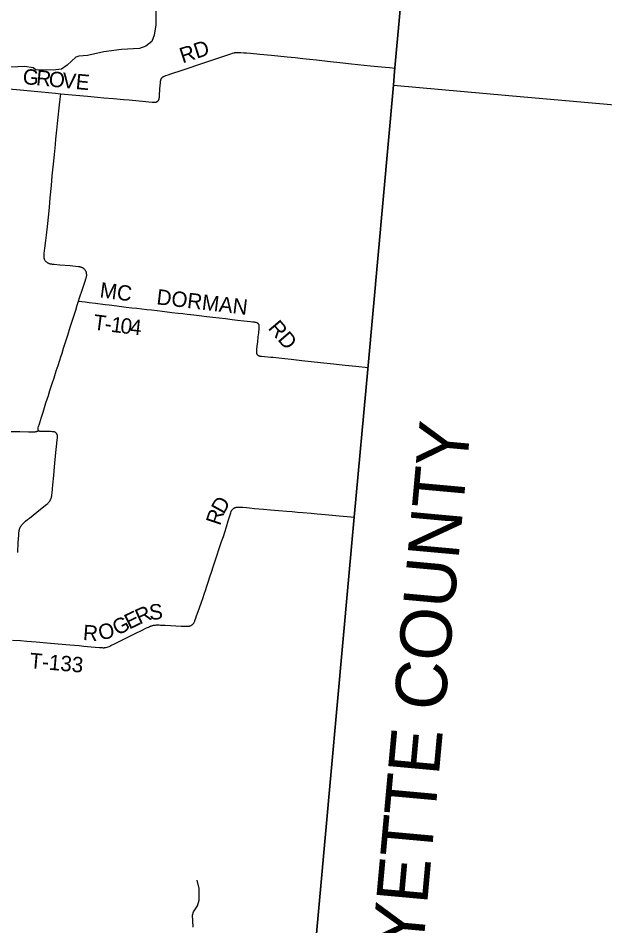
# Model space of a CAD drawing. Extents: x 1410790 to 1770854, y 448063 to 770588.
# Drawn here: x 1636697 to 1648152, y 610959 to 628685 of the extents above; entities that cross this region are included whole.
import ezdxf

# ---------------------------------------------------------------- set-up
doc = ezdxf.new("R2010")
doc.units = 0
for name, color, linetype in [('GM_X_Adjacent_County', 7, 'Continuous'), ('GM_X_Adjacent_County_Text', 7, 'Continuous'), ('GM_X_County', 7, 'Continuous'), ('GM_X_County_Road', 7, 'Continuous'), ('GM_X_County_Road_Text', 7, 'Continuous'), ('GM_X_Minor_River', 7, 'Continuous'), ('GM_X_Township', 7, 'Continuous'), ('GM_X_Township_Road', 7, 'Continuous'), ('GM_X_Township_Road_Text', 7, 'Continuous')]:
    doc.layers.add(name, color=color, linetype=linetype)

msp = doc.modelspace()

# ---------------------------------------------------------------- linework, layer by layer
at = {"layer": 'GM_X_Adjacent_County'}
for points in [[(1652288, 647008), (1645905, 647740), (1645710, 645966), (1645124, 639449), (1644788, 635767), (1644047, 627642), (1644023, 627376), (1646278, 627176), (1649675, 626876)], [(1651277, 565574), (1641608, 566488), (1639127, 566722), (1638543, 566777), (1638842, 570076), (1639097, 572897), (1639456, 576867), (1639791, 580666), (1640135, 584378), (1640197, 585063), (1640696, 590579), (1640772, 591419), (1641010, 594042), (1641435, 598750), (1641726, 601963), (1641954, 604485), (1642314, 608472), (1642473, 610227), (1643260, 618938), (1643522, 621830), (1644023, 627376), (1646278, 627176), (1649675, 626876)]]:
    msp.add_lwpolyline(points, dxfattribs=at)
at = {"layer": 'GM_X_County'}
msp.add_lwpolyline([(1640696, 590579), (1640772, 591419), (1641010, 594042), (1641435, 598750), (1641726, 601963), (1641954, 604485), (1642314, 608472), (1642473, 610227), (1643260, 618938), (1643522, 621830), (1644023, 627376), (1644047, 627642), (1644788, 635767)], dxfattribs=at)
at = {"layer": 'GM_X_County_Road'}
for points in [[(1637527, 627210), (1637822, 627183), (1638050, 627162), (1638246, 627144), (1638370, 627132), (1638556, 627114), (1638756, 627097), (1638864, 627088), (1639125, 627064), (1639315, 627045), (1639334, 627044), (1639348, 627043), (1639356, 627043), (1639365, 627043), (1639374, 627044), (1639383, 627045), (1639390, 627047), (1639398, 627049), (1639405, 627052), (1639410, 627055), (1639416, 627059), (1639422, 627063), (1639427, 627068), (1639432, 627073), (1639436, 627079), (1639439, 627084), (1639442, 627089), (1639445, 627095), (1639447, 627101), (1639449, 627108), (1639451, 627116), (1639452, 627125), (1639455, 627145), (1639457, 627172), (1639466, 627296), (1639471, 627368), (1639474, 627414), (1639477, 627446), (1639478, 627454), (1639479, 627462), (1639480, 627469), (1639483, 627480), (1639485, 627487), (1639488, 627494), (1639491, 627501), (1639494, 627506), (1639498, 627512), (1639502, 627517), (1639506, 627522), (1639511, 627527), (1639518, 627533), (1639523, 627537), (1639528, 627540), (1639534, 627544), (1639541, 627547), (1639547, 627550), (1639557, 627554), (1639580, 627563), (1639629, 627580), (1639680, 627596), (1639738, 627615), (1639841, 627650), (1640018, 627710), (1640223, 627778), (1640595, 627901), (1640852, 627991), (1640885, 628002), (1640905, 628007), (1640918, 628010), (1640927, 628012), (1640938, 628013), (1640949, 628015), (1640959, 628016), (1640970, 628017), (1640979, 628017), (1640996, 628017), (1641008, 628017), (1641025, 628017), (1641044, 628015), (1641100, 628010), (1641152, 628005), (1641234, 627998), (1641417, 627980), (1641642, 627960), (1641952, 627929), (1642103, 627914), (1642256, 627898), (1642383, 627885), (1642522, 627870), (1642739, 627846), (1643036, 627815), (1643206, 627796), (1643579, 627757), (1643789, 627735), (1643946, 627720), (1644061, 627710)], [(1635590, 627369), (1635595, 627370), (1635603, 627372), (1635610, 627374), (1635617, 627376), (1635624, 627377), (1635631, 627377), (1635640, 627378), (1635650, 627378), (1635661, 627378), (1635677, 627377), (1635700, 627376), (1635742, 627372), (1635944, 627353), (1636042, 627344), (1636127, 627336), (1636323, 627321), (1636509, 627304), (1636663, 627290), (1636806, 627276), (1637012, 627257), (1637156, 627244), (1637425, 627219), (1637527, 627210)], [(1636465, 620615), (1636727, 620612), (1636898, 620609), (1636990, 620608), (1637022, 620609), (1637032, 620609), (1637042, 620610), (1637049, 620611), (1637055, 620613), (1637061, 620615), (1637068, 620617), (1637074, 620620), (1637081, 620622), (1637088, 620626), (1637096, 620630)]]:
    msp.add_lwpolyline(points, dxfattribs=at)
at = {"layer": 'GM_X_Minor_River'}
for points in [[(1639382, 629026), (1639388, 628553), (1639352, 628351), (1639304, 628231), (1639188, 628135), (1639063, 628091), (1638715, 628074), (1638372, 628030), (1638051, 627958), (1637882, 627941), (1637826, 627922), (1637655, 627764), (1637542, 627688), (1637381, 627667), (1637041, 627677), (1636990, 627716), (1636826, 627741), (1636410, 627721), (1636344, 627730), (1636179, 627810), (1636069, 627820), (1635965, 627809), (1635934, 627805)], [(1640113, 610930), (1640105, 611054), (1640101, 611170), (1640118, 611234), (1640198, 611349), (1640232, 611457), (1640232, 611688), (1640195, 611851)]]:
    msp.add_lwpolyline(points, dxfattribs=at)
at = {"layer": 'GM_X_Township'}
msp.add_lwpolyline([(1644788, 635767), (1644047, 627642), (1644023, 627376), (1643522, 621830), (1643260, 618938), (1642473, 610227), (1635554, 610848), (1630619, 611292), (1622666, 612006)], dxfattribs=at)
at = {"layer": 'GM_X_Township_Road'}
for points in [[(1637876, 623158), (1637896, 623220), (1637952, 623392), (1637973, 623454), (1638006, 623550), (1638021, 623594), (1638025, 623608), (1638028, 623619), (1638031, 623632), (1638032, 623640), (1638033, 623648), (1638035, 623661), (1638035, 623669), (1638035, 623678), (1638034, 623687), (1638033, 623695), (1638032, 623702), (1638031, 623710), (1638029, 623719), (1638026, 623726), (1638022, 623737), (1638019, 623744), (1638015, 623752), (1638011, 623759), (1638007, 623764), (1637999, 623774), (1637992, 623781), (1637987, 623786), (1637982, 623790), (1637977, 623794), (1637971, 623798), (1637966, 623802), (1637957, 623806), (1637950, 623810), (1637942, 623814), (1637935, 623817), (1637928, 623819), (1637919, 623822), (1637910, 623825), (1637902, 623827), (1637890, 623829), (1637874, 623831), (1637815, 623837), (1637710, 623846), (1637511, 623863), (1637397, 623873), (1637378, 623875), (1637366, 623877), (1637353, 623878), (1637338, 623881), (1637328, 623883), (1637318, 623885), (1637305, 623889), (1637294, 623894), (1637283, 623898), (1637276, 623902), (1637268, 623907), (1637262, 623911), (1637254, 623917), (1637247, 623923), (1637240, 623930), (1637236, 623935), (1637230, 623942), (1637226, 623948), (1637221, 623958), (1637217, 623966), (1637214, 623972), (1637212, 623978), (1637210, 623985), (1637208, 623993), (1637207, 624000), (1637206, 624011), (1637205, 624020), (1637204, 624031), (1637204, 624040), (1637205, 624053), (1637206, 624070), (1637207, 624081), (1637208, 624092), (1637220, 624196), (1637236, 624340), (1637249, 624447), (1637274, 624672), (1637288, 624796), (1637307, 624989), (1637324, 625178), (1637346, 625417), (1637364, 625606), (1637376, 625723), (1637386, 625831), (1637406, 626024), (1637425, 626216), (1637435, 626321), (1637453, 626497), (1637473, 626690), (1637503, 626990), (1637516, 627105), (1637527, 627210)], [(1637096, 620630), (1637093, 620634), (1637090, 620638), (1637089, 620643), (1637088, 620648), (1637087, 620652), (1637087, 620659), (1637087, 620665), (1637087, 620670), (1637088, 620677), (1637089, 620682), (1637096, 620710), (1637111, 620764), (1637152, 620892), (1637183, 620992), (1637240, 621170), (1637287, 621314), (1637318, 621411), (1637356, 621530), (1637398, 621662), (1637442, 621796), (1637476, 621902), (1637510, 622005), (1637532, 622073), (1637554, 622145), (1637583, 622238), (1637647, 622438), (1637666, 622497), (1637714, 622647), (1637790, 622885), (1637820, 622982), (1637852, 623082), (1637876, 623158)], [(1637876, 623158), (1638005, 623143), (1638082, 623133), (1638207, 623118), (1638393, 623095), (1638474, 623085), (1638624, 623066), (1638806, 623043), (1638917, 623030), (1639015, 623020), (1639109, 623009), (1639210, 622997), (1639301, 622986), (1639410, 622974), (1639510, 622962), (1639606, 622950), (1639698, 622939), (1639822, 622926), (1639910, 622916), (1639998, 622906), (1640128, 622890), (1640282, 622872), (1640379, 622861), (1640500, 622846), (1640624, 622831), (1640744, 622817), (1640875, 622801), (1640979, 622788), (1641103, 622773), (1641168, 622766), (1641235, 622758), (1641271, 622755), (1641302, 622753), (1641308, 622752), (1641316, 622751), (1641328, 622749), (1641335, 622748), (1641340, 622746), (1641348, 622744), (1641354, 622742), (1641359, 622739), (1641363, 622737), (1641367, 622734), (1641372, 622731), (1641375, 622728), (1641379, 622724), (1641383, 622719), (1641386, 622716), (1641389, 622711), (1641391, 622707), (1641393, 622702), (1641394, 622697), (1641395, 622692), (1641397, 622686), (1641398, 622679), (1641398, 622673), (1641399, 622666), (1641399, 622659), (1641399, 622651), (1641398, 622643), (1641397, 622626), (1641387, 622538), (1641378, 622463), (1641367, 622359), (1641359, 622284), (1641352, 622217), (1641348, 622186), (1641348, 622173), (1641348, 622166), (1641349, 622153), (1641350, 622148), (1641350, 622143), (1641351, 622139), (1641353, 622135), (1641354, 622130), (1641356, 622126), (1641359, 622122), (1641362, 622117), (1641365, 622113), (1641368, 622110), (1641371, 622107), (1641376, 622103), (1641385, 622097), (1641390, 622095), (1641394, 622093), (1641398, 622092), (1641402, 622090), (1641408, 622089), (1641413, 622087), (1641418, 622086), (1641432, 622084), (1641445, 622083), (1641507, 622078), (1641628, 622067), (1641667, 622064), (1641902, 622038), (1642029, 622024), (1642238, 622001), (1642417, 621981), (1642603, 621961), (1642851, 621936), (1643081, 621911), (1643293, 621888), (1643529, 621862)], [(1636689, 618250), (1636700, 618444), (1636707, 618591), (1636708, 618614), (1636710, 618635), (1636712, 618650), (1636714, 618663), (1636715, 618671), (1636717, 618678), (1636718, 618685), (1636720, 618693), (1636722, 618701), (1636726, 618712), (1636729, 618720), (1636732, 618727), (1636736, 618736), (1636739, 618742), (1636742, 618749), (1636746, 618755), (1636750, 618761), (1636755, 618769), (1636762, 618779), (1636768, 618787), (1636788, 618810), (1636813, 618835), (1636843, 618861), (1636881, 618892), (1636917, 618921), (1637064, 619037), (1637200, 619145), (1637257, 619192), (1637274, 619208), (1637283, 619217), (1637290, 619224), (1637295, 619230), (1637301, 619237), (1637308, 619245), (1637313, 619253), (1637317, 619259), (1637322, 619268), (1637327, 619277), (1637331, 619286), (1637334, 619292), (1637336, 619298), (1637339, 619306), (1637342, 619313), (1637345, 619324), (1637348, 619332), (1637350, 619342), (1637352, 619351), (1637353, 619361), (1637356, 619381), (1637359, 619407), (1637368, 619495), (1637375, 619573), (1637392, 619756), (1637408, 619923), (1637434, 620200), (1637453, 620376), (1637460, 620448), (1637464, 620482), (1637465, 620505), (1637465, 620512), (1637465, 620518), (1637465, 620525), (1637464, 620530), (1637462, 620540), (1637461, 620546), (1637459, 620551), (1637457, 620556), (1637455, 620561), (1637450, 620568), (1637447, 620572), (1637444, 620576), (1637440, 620580), (1637437, 620584), (1637430, 620589), (1637423, 620593), (1637417, 620597), (1637412, 620600), (1637404, 620603), (1637399, 620605), (1637394, 620607), (1637389, 620608), (1637384, 620608), (1637375, 620609), (1637358, 620609), (1637328, 620610), (1637259, 620610), (1637200, 620610), (1637162, 620610), (1637142, 620611), (1637134, 620612), (1637126, 620613), (1637120, 620614), (1637116, 620615), (1637111, 620618), (1637106, 620620), (1637102, 620623), (1637099, 620626), (1637096, 620630)], [(1636588, 616539), (1636741, 616528), (1636865, 616518), (1637046, 616503), (1637258, 616484), (1637479, 616466), (1637704, 616446), (1637886, 616431), (1637980, 616422), (1638121, 616410), (1638199, 616403), (1638282, 616396), (1638318, 616393), (1638338, 616392), (1638354, 616391), (1638369, 616391), (1638376, 616391), (1638382, 616392), (1638388, 616392), (1638393, 616393), (1638400, 616394), (1638412, 616397), (1638436, 616404), (1638453, 616409), (1638471, 616415), (1638488, 616422), (1638507, 616431), (1638577, 616466), (1638642, 616497), (1638789, 616569), (1638997, 616674), (1639103, 616727), (1639206, 616778), (1639239, 616794), (1639261, 616803), (1639278, 616810), (1639286, 616813), (1639296, 616817), (1639307, 616820), (1639320, 616824), (1639329, 616826), (1639339, 616828), (1639349, 616830), (1639358, 616832), (1639367, 616833), (1639379, 616833), (1639396, 616834), (1639421, 616835), (1639449, 616835), (1639478, 616833), (1639510, 616832), (1639568, 616828), (1639670, 616823), (1639778, 616819), (1639877, 616814), (1639971, 616810), (1640004, 616809), (1640011, 616809), (1640018, 616810), (1640026, 616810), (1640036, 616812), (1640042, 616814), (1640049, 616815), (1640058, 616819), (1640067, 616822), (1640074, 616826), (1640080, 616829), (1640087, 616834), (1640095, 616840), (1640100, 616844), (1640106, 616850), (1640113, 616858), (1640120, 616865), (1640124, 616871), (1640129, 616879), (1640134, 616888), (1640138, 616897), (1640144, 616910), (1640149, 616924), (1640165, 616970), (1640180, 617012), (1640210, 617097), (1640235, 617170), (1640275, 617282), (1640306, 617370), (1640330, 617439), (1640360, 617525), (1640377, 617575), (1640415, 617690), (1640442, 617772), (1640479, 617886), (1640506, 617970), (1640543, 618085), (1640589, 618226), (1640610, 618289), (1640670, 618464), (1640704, 618563), (1640732, 618649), (1640763, 618748), (1640798, 618865), (1640824, 618945), (1640836, 618984), (1640849, 619024), (1640857, 619050), (1640859, 619055), (1640861, 619059), (1640865, 619067), (1640868, 619072), (1640871, 619076), (1640875, 619082), (1640878, 619086), (1640882, 619091), (1640886, 619095), (1640890, 619099), (1640895, 619104), (1640900, 619108), (1640906, 619113), (1640914, 619117), (1640920, 619121), (1640927, 619124), (1640933, 619126), (1640939, 619129), (1640945, 619131), (1640952, 619132), (1640959, 619134), (1640967, 619136), (1640974, 619137), (1640981, 619137), (1640988, 619137), (1640998, 619137), (1641009, 619137), (1641035, 619136), (1641068, 619134), (1641085, 619132), (1641155, 619126), (1641212, 619120), (1641310, 619111), (1641398, 619103), (1641486, 619095), (1641623, 619084), (1641780, 619070), (1641943, 619056), (1642048, 619048), (1642149, 619039), (1642256, 619030), (1642417, 619016), (1642534, 619006), (1642622, 618998), (1642833, 618980), (1642964, 618968), (1643118, 618955), (1643264, 618942)]]:
    msp.add_lwpolyline(points, dxfattribs=at)

# ---------------------------------------------------------------- texts
at = {"layer": 'GM_X_Adjacent_County_Text'}
msp.add_text('FAYETTE COUNTY', height=1000, rotation=84.8014, dxfattribs=at).set_placement((1644445, 608774))
at = {"layer": 'GM_X_County_Road_Text'}
for s, rotation, p in [('RD', 18.1285, (1639907, 627801)), ('G', 354.5239, (1636776, 627401)), ('R', 354.5236, (1637039, 627376)), ('O', 354.5203, (1637284, 627352)), ('V', 354.524, (1637547, 627327)), ('E', 354.7342, (1637811, 627302))]:
    msp.add_text(s, height=300, rotation=rotation, dxfattribs=at).set_placement(p)
at = {"layer": 'GM_X_Township_Road_Text'}
for s, rotation, p in [('MC', 352.6086, (1638279, 623233)), ('DORMAN', 353.2801, (1639388, 623098)), ('T', 352.7596, (1638151, 622605)), ('1', 352.8072, (1638496, 622561)), ('0', 352.9646, (1638681, 622538)), ('4', 353.6573, (1638868, 622514)), ('RD', 310.4397, (1641563, 622626)), ('-', 352.7675, (1638374, 622576)), ('D', 60.9726, (1640710, 618983)), ('R', 71.7304, (1640639, 618762)), ('S', 4.4279, (1639264, 616932)), ('E', 26.1722, (1638866, 616741)), ('R', 23.8725, (1639065, 616839)), ('G', 27.5723, (1638634, 616620)), ('R', 355.683, (1637955, 616542)), ('O', 13.114, (1638300, 616531)), ('T-133', 354.9573, (1636911, 615994))]:
    msp.add_text(s, height=300, rotation=rotation, dxfattribs=at).set_placement(p)

doc.saveas('drawing.dxf')
